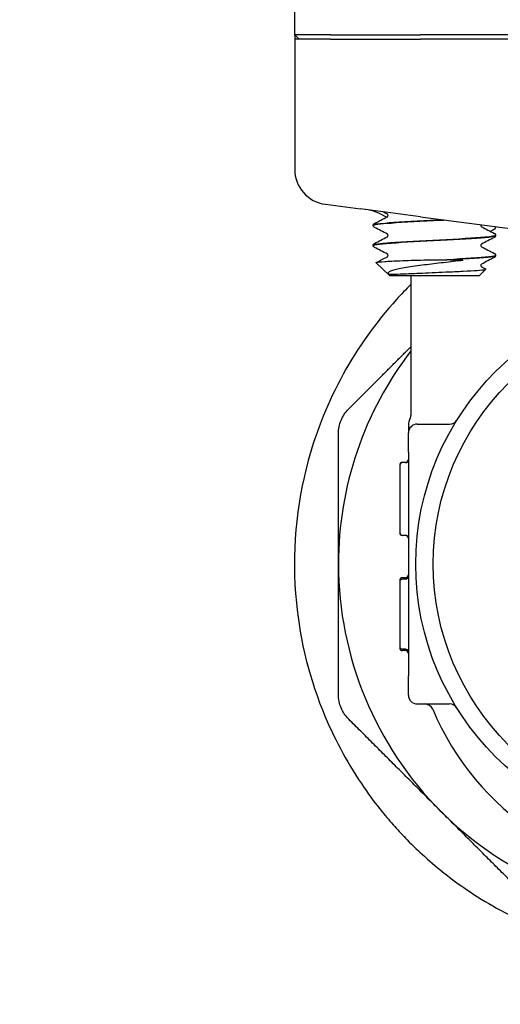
# Model space of a CAD drawing. Header units: inches. Extents: x 24 to 1128, y -94 to 748.
# Tile 408 of 546: x 934.8 to 936.52, y 256.49 to 260.01. Entities that reach past the tile are written whole.
import ezdxf

# ---------------------------------------------------------------- set-up
doc = ezdxf.new("R2010")
doc.units = ezdxf.units.IN
doc.header["$LTSCALE"] = 32
doc.header["$MEASUREMENT"] = 0
doc.layers.add('Visible (ANSI)', color=7, linetype='Continuous', lineweight=30)

msp = doc.modelspace()

# ---------------------------------------------------------------- linework, layer by layer
at = {"layer": 'Visible (ANSI)'}
for p, q in [((935.78541, 259.9535), (935.78541, 260.43857)), ((935.78541, 259.9535), (935.78541, 259.93787)), ((935.91276, 259.9535), (935.78541, 259.9535)), ((935.78541, 259.9535), (935.80118, 259.93787)), ((935.78541, 259.93787), (935.78541, 259.47264)), ((935.91276, 259.93787), (935.78541, 259.93787)), ((935.91276, 259.9535), (936.235, 259.9535)), ((935.91276, 259.93787), (936.235, 259.93787)), ((937.19166, 259.9535), (936.235, 259.9535)), ((937.19166, 259.93787), (936.235, 259.93787)), ((935.8952, 259.34842), (936.02036, 259.33194)), ((936.23518, 259.30366), (936.02036, 259.33194)), ((936.06574, 259.27324), (936.06574, 259.27257)), ((936.23518, 259.30366), (936.6262, 259.25218)), ((936.50324, 259.23749), (936.50324, 259.23682)), ((936.06574, 259.20174), (936.06574, 259.20107)), ((936.50324, 259.16599), (936.50324, 259.16532)), ((936.12348, 259.09412), (936.07671, 259.13973)), ((936.34126, 259.15043), (936.32876, 259.15043)), ((936.12348, 259.09412), (936.44549, 259.09412)), ((936.20041, 259.09412), (936.20041, 258.59412)), ((936.44549, 259.09412), (936.46836, 259.11642)), ((936.19166, 258.56206), (936.19166, 258.53162)), ((936.19166, 258.46287), (936.19166, 258.53162)), ((936.22291, 258.56287), (936.33855, 258.56287)), ((936.19166, 258.46287), (936.19166, 258.33036)), ((936.18125, 258.42607), (936.17083, 258.42607)), ((936.18125, 258.42547), (936.17083, 258.42547)), ((936.16041, 258.41566), (936.16041, 258.41505)), ((936.16041, 258.41505), (936.16041, 258.2954)), ((936.19166, 258.33036), (936.19166, 257.79539)), ((936.16041, 258.2954), (936.16041, 258.17555)), ((936.16041, 258.17555), (936.16041, 258.17515)), ((936.18125, 258.16513), (936.17083, 258.16513)), ((936.18125, 258.16473), (936.17083, 258.16473)), ((936.16041, 258.00343), (936.16041, 257.99834)), ((936.18125, 258.01385), (936.17083, 258.01385)), ((936.18125, 258.00878), (936.17083, 258.00878)), ((936.16041, 257.99837), (936.16041, 257.7692)), ((936.19166, 257.79539), (936.19166, 257.66287)), ((936.16041, 257.7692), (936.16041, 257.76393)), ((936.18125, 257.75878), (936.17083, 257.75878)), ((936.18125, 257.75352), (936.17083, 257.75352)), ((936.19166, 257.59412), (936.19166, 257.66287)), ((936.22291, 257.56287), (936.33855, 257.56287))]:
    msp.add_line(p, q, dxfattribs=at)
for radius in [0.97375, 0.91125]:
    msp.add_circle((937.19166, 258.06287), radius, dxfattribs=at)
for centre, radius, start, end in [((948.19166, 268.06287), 20.75, 183.972468, 235.925856), ((948.19166, 268.06287), 19, 184.339024, 244.770171), ((948.19166, 268.06287), 18.75, 184.396991, 246.443536), ((936.01291, 259.14381), 0.1875, 57.7328, 82.5), ((937.19166, 258.06287), 1.25, 142.46676, 180), ((936.22291, 258.56223), 0.03125, 149.31658, 180), ((936.16916, 258.59412), 0.03125, 329.31658, 0), ((936.33855, 258.59412), 0.03125, 270, 328.08862), ((936.22291, 258.53162), 0.03125, 90, 180), ((936.17083, 258.41566), 0.01042, 90, 180), ((936.17083, 258.41505), 0.01042, 90, 180), ((936.18125, 258.43649), 0.01042, 270, 0), ((936.18125, 258.43588), 0.01042, 270, 0), ((936.17083, 258.17555), 0.01042, 180, 270), ((936.17083, 258.17515), 0.01042, 180, 270), ((936.18125, 258.15472), 0.01042, 0, 90), ((936.18125, 258.15431), 0.01042, 0, 90), ((937.19166, 258.06287), 1.25, 180, 225), ((936.17083, 258.00343), 0.01042, 90, 180), ((936.17083, 257.99837), 0.01042, 90, 180), ((936.18125, 258.02426), 0.01042, 270, 0), ((936.18125, 258.0192), 0.01042, 270, 0), ((936.17083, 257.7692), 0.01042, 180, 270), ((936.17083, 257.76393), 0.01042, 180, 270), ((936.18125, 257.74837), 0.01042, 0, 90), ((936.18125, 257.7431), 0.01042, 0, 90), ((936.22291, 257.59412), 0.03125, 180, 270), ((936.24959, 257.53162), 0.03125, 22.87693, 90), ((936.33855, 257.53162), 0.03125, 31.91138, 90), ((937.19166, 257.92912), 0.99125, 202.87693, 337.12307), ((937.19166, 258.06287), 1.25, 225, 270)]:
    msp.add_arc(centre, radius, start, end, dxfattribs=at)
msp.add_ellipse((935.91152, 259.47235), major_axis=(0.12504, -0.01646), ratio=0.991106, start_param=3.2713412, end_param=4.712389, dxfattribs=at)
for points in [[(936.07044, 259.28005), (936.08579, 259.28808), (936.10113, 259.29611), (936.11647, 259.30416)], [(936.11647, 259.31315), (936.11126, 259.31588), (936.10605, 259.31862), (936.10084, 259.32135)], [(936.45078, 259.27528), (936.45049, 259.27462), (936.45028, 259.27377), (936.45028, 259.27291)], [(936.11647, 259.24165), (936.10113, 259.2497), (936.08579, 259.25774), (936.07044, 259.26577)], [(936.4525, 259.26841), (936.46784, 259.26036), (936.48318, 259.25233), (936.49853, 259.2443)], [(936.07044, 259.20855), (936.08579, 259.21658), (936.10113, 259.22461), (936.11647, 259.23266)], [(936.49853, 259.23002), (936.48318, 259.22199), (936.46784, 259.21395), (936.4525, 259.2059)], [(936.11647, 259.17015), (936.10113, 259.1782), (936.08579, 259.18624), (936.07044, 259.19427)], [(936.4525, 259.19691), (936.46784, 259.18886), (936.48318, 259.18083), (936.49853, 259.1728)], [(936.07705, 259.14051), (936.0902, 259.14739), (936.10334, 259.15427), (936.11647, 259.16116)], [(936.49853, 259.15852), (936.48318, 259.15049), (936.46784, 259.14245), (936.4525, 259.1344)], [(936.4525, 259.12541), (936.45766, 259.12271), (936.46282, 259.12), (936.46798, 259.1173)]]:
    msp.add_open_spline(points, degree=3, dxfattribs=at)
for points, knots in [([(936.11869, 259.30866), (936.11869, 259.31004), (936.11812, 259.31133), (936.11719, 259.31262), (936.11684, 259.31289), (936.11652, 259.31312), (936.11646, 259.31315), (936.11646, 259.31315)], [0, 0, 0, 0, 0.022828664, 0.022828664, 0.041633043, 0.041633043, 0.054614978, 0.054614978, 0.054614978, 0.054614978]), ([(936.11646, 259.30416), (936.11646, 259.30416), (936.1167, 259.30425), (936.11746, 259.30505), (936.11783, 259.3055), (936.11845, 259.30683), (936.11869, 259.30774), (936.11869, 259.30866)], [0.002645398, 0.002645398, 0.002645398, 0.002645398, 0.027589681, 0.027589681, 0.042171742, 0.042171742, 0.057287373, 0.057287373, 0.057287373, 0.057287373]), ([(936.06574, 259.27327), (936.0658, 259.27472), (936.06634, 259.27609), (936.06759, 259.27797), (936.06826, 259.27858), (936.06942, 259.27947), (936.06994, 259.27978), (936.07044, 259.28005)], [0, 0, 0, 0, 0.020588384, 0.020588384, 0.04017257, 0.04017257, 0.058516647, 0.058516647, 0.058516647, 0.058516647]), ([(936.07044, 259.26577), (936.06966, 259.26618), (936.06882, 259.26667), (936.06742, 259.26812), (936.06692, 259.26876), (936.06609, 259.27041), (936.06578, 259.27146), (936.06574, 259.27255)], [0, 0, 0, 0, 0.028459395, 0.028459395, 0.043235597, 0.043235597, 0.058545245, 0.058545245, 0.058545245, 0.058545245]), ([(936.06578, 259.27255), (936.06588, 259.27553), (936.08919, 259.27852), (936.1298, 259.28151), (936.17521, 259.28485), (936.24139, 259.28819), (936.30532, 259.29153), (936.31059, 259.29181), (936.31582, 259.29208), (936.32103, 259.29236)], [15.7056467, 15.7056467, 15.7056467, 15.7056467, 16.4933178, 16.4933178, 16.4933178, 17.3741612, 17.3741612, 17.3741612, 17.4466642, 17.4466642, 17.4466642, 17.4466642]), ([(936.31736, 259.29284), (936.30174, 259.29201), (936.28586, 259.29119), (936.27006, 259.29036), (936.2061, 259.28703), (936.14471, 259.2837), (936.10717, 259.28036), (936.08045, 259.27799), (936.06617, 259.27561), (936.06596, 259.27324)], [-23.7130579, -23.7130579, -23.7130579, -23.7130579, -23.4959687, -23.4959687, -23.4959687, -22.6167864, -22.6167864, -22.6167864, -21.9911486, -21.9911486, -21.9911486, -21.9911486]), ([(936.45028, 259.27291), (936.45028, 259.27152), (936.45085, 259.27023), (936.45178, 259.26894), (936.45213, 259.26867), (936.45245, 259.26844), (936.45251, 259.26841), (936.45251, 259.26841)], [0, 0, 0, 0, 0.022828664, 0.022828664, 0.041633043, 0.041633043, 0.054614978, 0.054614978, 0.054614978, 0.054614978]), ([(936.06574, 259.20105), (936.06573, 259.2011), (936.06574, 259.20116), (936.06575, 259.20121), (936.06656, 259.20456), (936.09748, 259.20791), (936.14772, 259.21126), (936.19796, 259.21461), (936.26652, 259.21796), (936.3295, 259.22131), (936.39247, 259.22465), (936.44863, 259.228), (936.4784, 259.23135), (936.49464, 259.23317), (936.50286, 259.235), (936.5029, 259.23682)], [9.4224614, 9.4224614, 9.4224614, 9.4224614, 9.4372578, 9.4372578, 9.4372578, 10.320193, 10.320193, 10.320193, 11.2028583, 11.2028583, 11.2028583, 12.0852563, 12.0852563, 12.0852563, 12.5663706, 12.5663706, 12.5663706, 12.5663706]), ([(936.503, 259.23752), (936.50291, 259.23522), (936.48963, 259.23292), (936.4645, 259.23061), (936.4279, 259.22726), (936.36684, 259.22391), (936.30266, 259.22056), (936.23877, 259.21723), (936.17301, 259.21389), (936.12816, 259.21056), (936.08865, 259.20762), (936.06602, 259.20468), (936.06579, 259.20174)], [-18.8518725, -18.8518725, -18.8518725, -18.8518725, -18.2452653, -18.2452653, -18.2452653, -17.3619241, -17.3619241, -17.3619241, -16.4826805, -16.4826805, -16.4826805, -15.7079633, -15.7079633, -15.7079633, -15.7079633]), ([(936.11869, 259.23716), (936.11869, 259.23854), (936.11812, 259.23983), (936.11719, 259.24112), (936.11684, 259.24139), (936.11652, 259.24162), (936.11646, 259.24165), (936.11646, 259.24165)], [0, 0, 0, 0, 0.022828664, 0.022828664, 0.041633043, 0.041633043, 0.054614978, 0.054614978, 0.054614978, 0.054614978]), ([(936.11646, 259.23266), (936.11646, 259.23266), (936.1167, 259.23275), (936.11746, 259.23355), (936.11783, 259.234), (936.11845, 259.23533), (936.11869, 259.23624), (936.11869, 259.23716)], [0.002645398, 0.002645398, 0.002645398, 0.002645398, 0.027589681, 0.027589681, 0.042171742, 0.042171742, 0.057287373, 0.057287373, 0.057287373, 0.057287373]), ([(936.50117, 259.26864), (936.50264, 259.26845), (936.50332, 259.26765), (936.50296, 259.26308), (936.4968, 259.25667), (936.48559, 259.25183), (936.48519, 259.25166), (936.48478, 259.25149)], [0, 0, 0, 0, 0.08181539, 0.08181539, 0.30693367, 0.30693367, 0.31512174, 0.31512174, 0.31512174, 0.31512174]), ([(936.49853, 259.2443), (936.49931, 259.24389), (936.50015, 259.24339), (936.50155, 259.24194), (936.50205, 259.2413), (936.50288, 259.23965), (936.50319, 259.2386), (936.50323, 259.23752)], [0, 0, 0, 0, 0.028459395, 0.028459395, 0.043235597, 0.043235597, 0.058545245, 0.058545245, 0.058545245, 0.058545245]), ([(936.50323, 259.2368), (936.50317, 259.23534), (936.50263, 259.23397), (936.50138, 259.23209), (936.50071, 259.23148), (936.49955, 259.23059), (936.49903, 259.23028), (936.49853, 259.23002)], [0, 0, 0, 0, 0.020588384, 0.020588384, 0.04017257, 0.04017257, 0.058516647, 0.058516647, 0.058516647, 0.058516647]), ([(936.06574, 259.20177), (936.0658, 259.20322), (936.06634, 259.20459), (936.06759, 259.20647), (936.06826, 259.20708), (936.06942, 259.20797), (936.06994, 259.20828), (936.07044, 259.20855)], [0, 0, 0, 0, 0.020588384, 0.020588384, 0.04017257, 0.04017257, 0.058516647, 0.058516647, 0.058516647, 0.058516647]), ([(936.07044, 259.19427), (936.06966, 259.19468), (936.06882, 259.19517), (936.06742, 259.19662), (936.06692, 259.19726), (936.06609, 259.19891), (936.06578, 259.19996), (936.06574, 259.20105)], [0, 0, 0, 0, 0.028459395, 0.028459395, 0.043235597, 0.043235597, 0.058545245, 0.058545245, 0.058545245, 0.058545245]), ([(936.45251, 259.2059), (936.45251, 259.2059), (936.45227, 259.20581), (936.45151, 259.20501), (936.45114, 259.20456), (936.45052, 259.20323), (936.45028, 259.20232), (936.45028, 259.20141)], [0.002645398, 0.002645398, 0.002645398, 0.002645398, 0.027589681, 0.027589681, 0.042171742, 0.042171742, 0.057287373, 0.057287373, 0.057287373, 0.057287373]), ([(936.45028, 259.20141), (936.45028, 259.20002), (936.45085, 259.19873), (936.45178, 259.19744), (936.45213, 259.19717), (936.45245, 259.19694), (936.45251, 259.19691), (936.45251, 259.19691)], [0, 0, 0, 0, 0.022828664, 0.022828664, 0.041633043, 0.041633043, 0.054614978, 0.054614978, 0.054614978, 0.054614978]), ([(936.11869, 259.16566), (936.11869, 259.16704), (936.11812, 259.16833), (936.11719, 259.16962), (936.11684, 259.16989), (936.11652, 259.17012), (936.11646, 259.17015), (936.11646, 259.17015)], [0, 0, 0, 0, 0.022828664, 0.022828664, 0.041633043, 0.041633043, 0.054614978, 0.054614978, 0.054614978, 0.054614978]), ([(936.11646, 259.16116), (936.11646, 259.16116), (936.1167, 259.16125), (936.11746, 259.16205), (936.11783, 259.1625), (936.11845, 259.16383), (936.11869, 259.16474), (936.11869, 259.16566)], [0.002645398, 0.002645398, 0.002645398, 0.002645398, 0.027589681, 0.027589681, 0.042171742, 0.042171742, 0.057287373, 0.057287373, 0.057287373, 0.057287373]), ([(936.50289, 259.16602), (936.50293, 259.16419), (936.49478, 259.16236), (936.47858, 259.16054), (936.44873, 259.15717), (936.39214, 259.1538), (936.32876, 259.15043)], [-12.5686872, -12.5686872, -12.5686872, -12.5686872, -12.0870096, -12.0870096, -12.0870096, -11.1993887, -11.1993887, -11.1993887, -11.1993887]), ([(936.34126, 259.15043), (936.40501, 259.15387), (936.45984, 259.1573), (936.48572, 259.16074), (936.49724, 259.16227), (936.50292, 259.16379), (936.50288, 259.16532)], [4.9749506, 4.9749506, 4.9749506, 4.9749506, 5.8802797, 5.8802797, 5.8802797, 6.2831853, 6.2831853, 6.2831853, 6.2831853]), ([(936.49853, 259.1728), (936.49931, 259.17239), (936.50015, 259.17189), (936.50155, 259.17044), (936.50205, 259.1698), (936.50288, 259.16815), (936.50319, 259.1671), (936.50323, 259.16602)], [0, 0, 0, 0, 0.028459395, 0.028459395, 0.043235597, 0.043235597, 0.058545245, 0.058545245, 0.058545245, 0.058545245]), ([(936.50323, 259.1653), (936.50317, 259.16384), (936.50263, 259.16247), (936.50138, 259.16059), (936.50071, 259.15998), (936.49955, 259.15909), (936.49903, 259.15878), (936.49853, 259.15852)], [0, 0, 0, 0, 0.020588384, 0.020588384, 0.04017257, 0.04017257, 0.058516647, 0.058516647, 0.058516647, 0.058516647]), ([(936.07671, 259.13973), (936.07623, 259.1402), (936.07701, 259.14067), (936.08326, 259.14212), (936.09276, 259.14307), (936.12135, 259.145), (936.14029, 259.14596), (936.16265, 259.14692)], [-0.5228503, -0.5228503, -0.5228503, -0.5228503, -0.42146306, -0.42146306, -0.21216858, -0.21216858, 0, 0, 0, 0]), ([(936.37815, 259.14692), (936.35565, 259.14423), (936.332, 259.14152), (936.28532, 259.13605), (936.26262, 259.13333), (936.2174, 259.12747), (936.19556, 259.12435), (936.15924, 259.11805), (936.1448, 259.11494), (936.12495, 259.10865), (936.11932, 259.10554), (936.11825, 259.10232)], [-0.9073382, -0.9073382, -0.9073382, -0.9073382, -0.72551326, -0.72551326, -0.55061182, -0.55061182, -0.35778862, -0.35778862, -0.17425332, -0.17425332, 0, 0, 0, 0]), ([(936.16265, 259.14692), (936.17487, 259.14744), (936.18806, 259.14791), (936.21615, 259.14874), (936.231, 259.1491), (936.27349, 259.14997), (936.30164, 259.15037), (936.32876, 259.15043)], [-0.44431555, -0.44431555, -0.44431555, -0.44431555, -0.32882749, -0.32882749, -0.21096916, -0.21096916, 0, 0, 0, 0]), ([(936.34126, 259.15043), (936.36259, 259.15038), (936.37748, 259.14999), (936.38367, 259.1492), (936.38458, 259.14907), (936.38528, 259.14883), (936.38543, 259.14877), (936.38556, 259.14868), (936.3856, 259.14864), (936.38563, 259.14858), (936.38564, 259.14856), (936.38564, 259.14851), (936.38563, 259.14848), (936.38561, 259.14843), (936.38559, 259.14841), (936.38552, 259.14835), (936.38547, 259.14831), (936.38529, 259.14821), (936.3851, 259.14813), (936.38451, 259.14794), (936.38405, 259.14783), (936.3821, 259.14743), (936.37998, 259.14714), (936.37815, 259.14692)], [-0.13908594, -0.13908594, -0.13908594, -0.13908594, -0.04049598, -0.04049598, -0.02905727, -0.02905727, -0.02604998, -0.02604998, -0.0248335, -0.0248335, -0.02414703, -0.02414703, -0.02358262, -0.02358262, -0.02294682, -0.02294682, -0.02195641, -0.02195641, -0.01935369, -0.01935369, -0.01486853, -0.01486853, 0, 0, 0, 0]), ([(936.45251, 259.1344), (936.45251, 259.1344), (936.45227, 259.13431), (936.45151, 259.13351), (936.45114, 259.13306), (936.45052, 259.13173), (936.45028, 259.13082), (936.45028, 259.12991)], [0.002645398, 0.002645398, 0.002645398, 0.002645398, 0.027589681, 0.027589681, 0.042171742, 0.042171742, 0.057287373, 0.057287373, 0.057287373, 0.057287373]), ([(936.45028, 259.12991), (936.45028, 259.12852), (936.45085, 259.12723), (936.45178, 259.12594), (936.45213, 259.12567), (936.45245, 259.12544), (936.45251, 259.12541), (936.45251, 259.12541)], [0, 0, 0, 0, 0.022828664, 0.022828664, 0.041633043, 0.041633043, 0.054614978, 0.054614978, 0.054614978, 0.054614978]), ([(936.11825, 259.10232), (936.11815, 259.10199), (936.11819, 259.10166), (936.11838, 259.10127), (936.11844, 259.10118), (936.11854, 259.10103), (936.11858, 259.10098), (936.11865, 259.1009), (936.11868, 259.10087), (936.11874, 259.1008), (936.11877, 259.10077), (936.11884, 259.10071), (936.11888, 259.10068), (936.11896, 259.1006), (936.11901, 259.10056), (936.11918, 259.10043), (936.11931, 259.10034), (936.11977, 259.10006), (936.12014, 259.09989), (936.12245, 259.09908), (936.12551, 259.09879), (936.13226, 259.09879)], [-0.25215193, -0.25215193, -0.25215193, -0.25215193, -0.19967794, -0.19967794, -0.18722758, -0.18722758, -0.18219412, -0.18219412, -0.17935031, -0.17935031, -0.17701108, -0.17701108, -0.17437616, -0.17437616, -0.17027277, -0.17027277, -0.15860757, -0.15860757, -0.12989843, -0.12989843, 0, 0, 0, 0]), ([(936.13226, 259.09879), (936.14445, 259.09879), (936.16042, 259.09946), (936.18811, 259.10049), (936.20782, 259.1013), (936.22947, 259.10232)], [-0.29459793, -0.29459793, -0.29459793, -0.29459793, -0.17753869, -0.17753869, 0, 0, 0, 0]), ([(936.22947, 259.10232), (936.24443, 259.10302), (936.26015, 259.10371), (936.29237, 259.10511), (936.30872, 259.10581), (936.3471, 259.10748), (936.36843, 259.10843), (936.40693, 259.11036), (936.42364, 259.11132), (936.4501, 259.11325), (936.45948, 259.1142), (936.46815, 259.11588), (936.46932, 259.11659), (936.46798, 259.1173)], [-2.9565185, -2.9565185, -2.9565185, -2.9565185, -2.83328963, -2.83328963, -2.7085326, -2.7085326, -2.53378878, -2.53378878, -2.35616123, -2.35616123, -2.17565081, -2.17565081, -2.04025374, -2.04025374, -2.04025374, -2.04025374]), ([(936.20042, 259.0618), (936.18287, 259.04439), (936.16581, 259.02654), (936.00196, 258.84588), (935.89297, 258.64947), (935.79026, 258.2729), (935.77378, 258.10055), (935.80466, 257.78855), (935.83822, 257.65089), (935.9316, 257.42901), (935.978, 257.34378), (936.05406, 257.23369), (936.07541, 257.20515), (936.11239, 257.15948), (936.12733, 257.14192), (936.15717, 257.10856), (936.17199, 257.09273), (936.20746, 257.05659), (936.22834, 257.03658), (936.2971, 256.97465), (936.34689, 256.93561), (936.46907, 256.85228), (936.54248, 256.81156), (936.73638, 256.72495), (936.8584, 256.69014), (937.14031, 256.64717), (937.2995, 256.65136), (937.64547, 256.71608), (937.82829, 256.79291), (938.16668, 257.02528), (938.3176, 257.18945), (938.5141, 257.54749), (938.57306, 257.73026), (938.6066, 258.072), (938.59827, 258.22385), (938.53214, 258.5146), (938.4787, 258.65099), (938.37642, 258.82418), (938.34678, 258.86848), (938.29474, 258.93736), (938.27397, 258.96295), (938.23286, 259.01008), (938.21273, 259.03175), (938.18894, 259.05579), (938.18593, 259.0588), (938.18291, 259.0618)], [5.1200673, 5.1200673, 5.1200673, 5.1200673, 5.3468231, 5.3468231, 7.3617835, 7.3617835, 8.8548679, 8.8548679, 10.0043047, 10.0043047, 10.7586975, 10.7586975, 11.0316049, 11.0316049, 11.2075925, 11.2075925, 11.3731003, 11.3731003, 11.594091, 11.594091, 12.0813635, 12.0813635, 12.7424337, 12.7424337, 13.7843745, 13.7843745, 15.1663247, 15.1663247, 16.9519263, 16.9519263, 18.9421313, 18.9421313, 20.5811422, 20.5811422, 21.8118685, 21.8118685, 22.9486809, 22.9486809, 23.3564526, 23.3564526, 23.607837, 23.607837, 23.8332545, 23.8332545, 23.8657217, 23.8657217, 23.8657217, 23.8657217]), ([(935.94166, 258.52886), (935.94166, 258.54549), (935.94513, 258.56211), (935.95722, 258.59129), (935.96652, 258.6055), (935.97827, 258.61725)], [1.29972856, 1.29972856, 1.29972856, 1.29972856, 1.42007803, 1.42007803, 1.54042751, 1.54042751, 1.54042751, 1.54042751]), ([(935.97827, 257.5085), (935.96652, 257.52025), (935.95722, 257.53446), (935.94513, 257.56364), (935.94166, 257.58026), (935.94166, 257.59688)], [1.29972856, 1.29972856, 1.29972856, 1.29972856, 1.42007803, 1.42007803, 1.54042751, 1.54042751, 1.54042751, 1.54042751])]:
    msp.add_open_spline(points, degree=3, knots=knots, dxfattribs=at)
for points, weights in [([(935.97827, 258.61725), (936.09255, 258.73153), (936.20041, 258.83939)], [1.07707509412, 1.06222740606, 1.03221040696]), ([(935.94166, 258.06287), (935.94166, 258.28829), (935.94166, 258.52886)], [1, 1.05512060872, 1.07707509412]), ([(935.94166, 257.59688), (935.94166, 257.83746), (935.94166, 258.06287)], [1.07707509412, 1.05512060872, 1]), ([(936.30778, 257.17899), (936.14839, 257.33839), (935.97827, 257.5085)], [1, 1.05512060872, 1.07707509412]), ([(936.63728, 256.84949), (936.46717, 257.0196), (936.30778, 257.17899)], [1.07707509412, 1.05512060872, 1])]:
    msp.add_rational_spline(points, weights, degree=2, dxfattribs=at)

doc.saveas('drawing.dxf')
